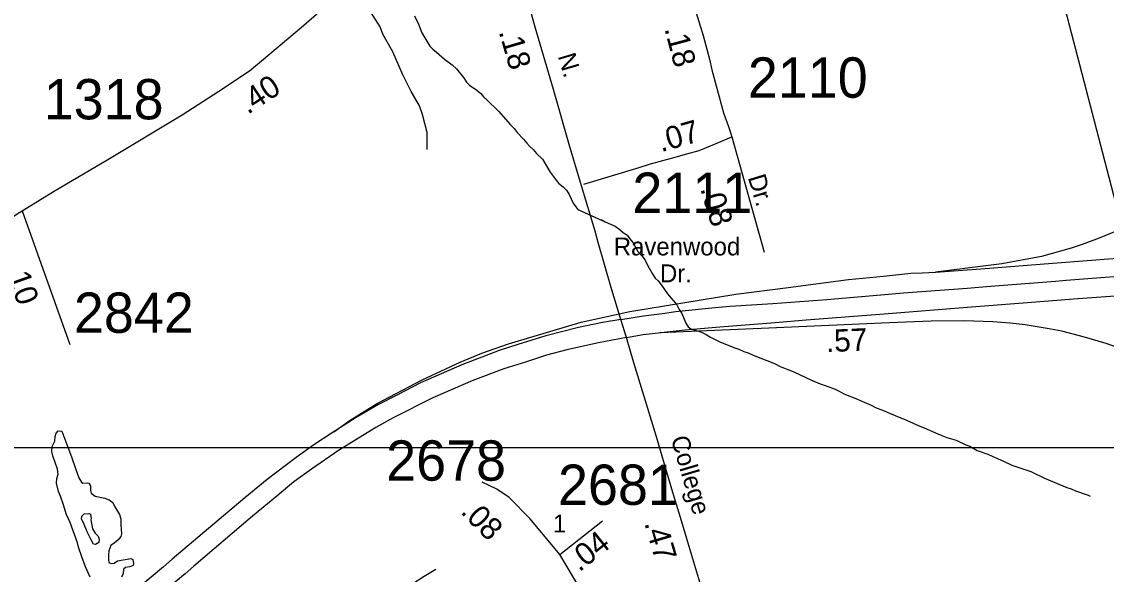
# Model space of a CAD drawing. Extents: x 1945482 to 2853149, y 66427 to 1015778.
# Drawn here: x 2335443 to 2339417, y 207757 to 209782 of the extents above; entities that cross this region are included whole.
import ezdxf

# ---------------------------------------------------------------- set-up
doc = ezdxf.new("R2010")
doc.units = 0
for name, color, linetype in [('Old_Level_11', 7, 'Continuous'), ('Old_Level_17', 7, 'Continuous'), ('Old_Level_27', 7, 'Continuous'), ('Old_Level_28', 7, 'Continuous'), ('Old_Level_32', 7, 'Continuous'), ('Old_Level_35', 7, 'Continuous'), ('Old_Level_47', 7, 'Continuous'), ('Old_Level_56', 7, 'Continuous'), ('Old_Level_59', 7, 'Continuous'), ('Old_Level_6', 7, 'Continuous'), ('Old_Level_60', 7, 'Continuous'), ('Old_Level_61', 7, 'Continuous'), ('Old_Level_63', 7, 'Continuous'), ('Old_Level_8', 7, 'Continuous')]:
    doc.layers.add(name, color=color, linetype=linetype)

msp = doc.modelspace()

# ---------------------------------------------------------------- linework, layer by layer
at = {"layer": 'Old_Level_27'}
for points in [[(2337638.6, 208690.1), (2337720.8, 208704.3), (2337799.5, 208714.2), (2337838.2, 208720.5), (2337996.4, 208735.9), (2338038.5, 208738.9), (2338194.9, 208749.7), (2338392.6, 208764.2), (2338591.1, 208780.4), (2338674.2, 208788.2), (2338907.6, 208805.7), (2338992.5, 208812.3), (2339230.6, 208831), (2339270.3, 208834.6), (2339589.1, 208859.3), (2340140.5, 208903.1), (2340442.3, 208926.1), (2340655.5, 208945.9)], [(2337658.8, 208624.3), (2337720.2, 208635.1), (2337874.1, 208652.5), (2338001.6, 208663.7), (2338204.4, 208679.1), (2338317.3, 208688.9), (2338603.5, 208711.4), (2338907.4, 208735.9), (2339113.1, 208751.3), (2339313.5, 208767.4), (2339432.5, 208775.8), (2339671.1, 208796.1), (2340028.7, 208824.2), (2340150.8, 208834), (2340250.3, 208843.1), (2340661.6, 208871.3)], [(2337638.6, 208690.1), (2337571.1, 208680.2), (2337483.2, 208661.6), (2337363.4, 208630.3), (2337261.3, 208599.6), (2337191.9, 208577.2), (2337055.9, 208524.9), (2336904.4, 208458.2), (2336817.1, 208413.6), (2336750.5, 208379.5), (2336668, 208331.3), (2336580.1, 208275.9), (2336513.4, 208232), (2336448.4, 208185), (2336342, 208104.5), (2336260.7, 208037.6), (2335993.6, 207812.1), (2335962.9, 207784.3), (2335872.2, 207709.2), (2335811.4, 207656.2), (2335658, 207525.1), (2335597.2, 207473.9), (2335383.7, 207292.2)], [(2337658.8, 208624.3), (2337556.2, 208605.2), (2337440.6, 208580), (2337366.3, 208559.6), (2337289, 208534), (2337209.8, 208509.4), (2337096.3, 208466.7), (2336949.8, 208403.6), (2336804.4, 208330.2), (2336740.6, 208294.4), (2336604.1, 208210.5), (2336505.3, 208141.8), (2336440.3, 208095.7), (2336377.2, 208043.8), (2336288.9, 207970.2), (2336073.3, 207787.4), (2336041.8, 207759.4), (2335918.8, 207657.3), (2335828.4, 207579.5), (2335643.6, 207424), (2335553.2, 207347.6), (2335357.5, 207181.2)]]:
    msp.add_lwpolyline(points, dxfattribs=at)
at = {"layer": 'Old_Level_28'}
for points in [[(2337493.9, 209180.8), (2337449.4, 209331.6), (2337391.6, 209532.9), (2337348.8, 209679), (2337324.7, 209762.2), (2337294.8, 209868.7), (2337261.3, 210006), (2337233.8, 210106.6)], [(2337638.6, 208690.1), (2337602.2, 208811.8), (2337555.2, 208972.5), (2337543.7, 209013.7), (2337493.9, 209180.8)], [(2337658.8, 208624.3), (2337638.6, 208690.1)], [(2338192.3, 206849.2), (2338181.2, 206881.7), (2338150.3, 206979.1), (2338126.7, 207058.3), (2338110, 207128.2), (2338060.3, 207278), (2338020.9, 207419.6), (2337936.1, 207699.9), (2337923.6, 207740.3), (2337901.8, 207814.1), (2337857.2, 207964.9), (2337832.8, 208044), (2337813.5, 208110.1), (2337768.6, 208260.5), (2337718.9, 208425), (2337685.4, 208531.4), (2337658.8, 208624.3)]]:
    msp.add_lwpolyline(points, dxfattribs=at)
at = {"layer": 'Old_Level_32'}
for p, q in [((2338045.5, 209359.6), (2338163.8, 208936.8)), ((2337415.1, 207829.3), (2337570.9, 207953.3))]:
    msp.add_line(p, q, dxfattribs=at)
for points in [[(2335444.7, 209089.3), (2335559.1, 209159.9), (2335759, 209277.3), (2336031.2, 209440.5), (2336165.5, 209527.1), (2336277.1, 209601.2), (2336328.6, 209643.9), (2336467.9, 209761.9), (2336531.8, 209817.1), (2336658.6, 209917.5), (2336728.5, 209968.5), (2336822.9, 210055.6), (2336896.2, 210109.4), (2337002.7, 210193.2), (2337159.9, 210326.6)], [(2337763.2, 210264.3), (2337776.3, 210244.9), (2337798.9, 210189.5), (2337814.7, 210144.2), (2337849.3, 210038.2), (2337861.7, 209994.9), (2337894.2, 209882.2), (2337940, 209730.7), (2337962.7, 209644.9), (2337972.3, 209604.9), (2338015.1, 209448.3), (2338032.7, 209397.9), (2338045.5, 209359.6)], [(2337705.4, 209247.9), (2337747.2, 209260.4), (2337824.4, 209281.5), (2337879.7, 209297.7), (2337925.3, 209309.5), (2337987.4, 209334.9), (2338045.5, 209359.6)], [(2334875.1, 208740.6), (2335205.7, 208930.8), (2335429.3, 209079.8), (2335444.7, 209089.3)], [(2335444.7, 209089.3), (2335619.4, 208599.2)], [(2337415.1, 207829.3), (2337306.2, 207960.5), (2337228.8, 208038), (2337184.2, 208069.5), (2337130.5, 208094.4)], [(2337539.7, 207595.7), (2337484.6, 207712.5), (2337415.1, 207829.3)], [(2336079.8, 206760.8), (2336268.2, 207004), (2336562.9, 207380), (2336807.8, 207664.6), (2336844.9, 207696.8), (2336875.8, 207724), (2336917.8, 207750), (2336959.9, 207776)]]:
    msp.add_lwpolyline(points, dxfattribs=at)
at = {"layer": 'Old_Level_35'}
for points in [[(2336928.7, 209314), (2336928.3, 209376), (2336911.7, 209441.4), (2336900.4, 209472.9), (2336870.3, 209525.8), (2336839.9, 209586.6), (2336802.5, 209671.1), (2336765.9, 209735.7), (2336756.8, 209763.3), (2336722.7, 209816), (2336692.5, 209872.8), (2336679.3, 209921.7)], [(2337502.7, 209186.8), (2337705.4, 209247.9)]]:
    msp.add_lwpolyline(points, dxfattribs=at)
at = {"layer": 'Old_Level_47'}
for points in [[(2340257.7, 209797.3), (2340233.8, 209747.8), (2340169, 209633.6), (2340097.8, 209527.7), (2340047, 209460.5), (2339960.1, 209360), (2339887.8, 209294.5), (2339836, 209250.6), (2339782.2, 209206.6), (2339705, 209150.5), (2339641.6, 209111.3), (2339546.5, 209058.1), (2339494.6, 209031.6), (2339391, 208988), (2339328.6, 208964.8), (2339288.7, 208951.7), (2339180.3, 208921.2), (2339034, 208895), (2338792, 208864.6)], [(2338792, 208864.6), (2338874.1, 208870.1), (2338973.4, 208876.9), (2339205.8, 208895.9), (2339362.6, 208908.5), (2339612.1, 208927.9), (2339874.8, 208950.2), (2339995, 208958.6), (2340335.4, 208983.6), (2340579.7, 209005.5)], [(2336586, 208279.6), (2336646.8, 208322.1), (2336743.4, 208381.4), (2336910.7, 208469.9), (2337049.5, 208534.9), (2337129.2, 208566.8), (2337226.5, 208601.1), (2337390.5, 208650.2), (2337492.9, 208680.3), (2337670.8, 208720.3), (2338059.5, 208783.1), (2338251.2, 208807.9), (2338472.5, 208837.7), (2338601, 208849.6), (2338701.3, 208860), (2338742.1, 208862.1), (2338792, 208864.6)], [(2339526, 208562), (2339509.1, 208570), (2339416.9, 208603), (2339337, 208626.5), (2339254.9, 208648), (2339201, 208658.2), (2339120.3, 208670.6), (2339065.4, 208677.1), (2339001.1, 208681.8), (2338897, 208686), (2338776.1, 208684.7), (2338623.1, 208678.7), (2338180.3, 208658.6), (2337782.4, 208642.1)]]:
    msp.add_lwpolyline(points, dxfattribs=at)
at = {"layer": 'Old_Level_56'}
msp.add_lwpolyline([(2339143.5, 210301.6), (2339802.6, 207767.3), (2339954.8, 207144.1)], dxfattribs=at)
at = {"layer": 'Old_Level_59'}
for points in [[(2336882.5, 209802.9), (2336897.2, 209772.1), (2336909.5, 209741), (2336938.2, 209692.2), (2336949, 209681.4), (2336962.5, 209669.8), (2336992.2, 209645), (2337020.7, 209623.7), (2337035.5, 209609.5), (2337061.7, 209576.7), (2337072.5, 209559.9), (2337083.7, 209549.4), (2337111, 209530.3), (2337124.7, 209518.5), (2337134.5, 209506.7), (2337146.7, 209496), (2337190, 209453.8), (2337234, 209404), (2337247.7, 209390.9), (2337258.2, 209375.4), (2337281.2, 209350.9), (2337293.5, 209336.3), (2337305, 209324.2), (2337316.7, 209314), (2337329.5, 209298.4), (2337351.2, 209277.5), (2337379.2, 209230.8), (2337401, 209201), (2337411.2, 209188.9), (2337426.5, 209176.7), (2337438.7, 209164.2), (2337449.2, 209148.6), (2337464.2, 209116.7), (2337473, 209103.7), (2337481, 209094.2), (2337581.5, 209047.9)], [(2337565.7, 209056.9), (2337581.5, 209047.9), (2337600, 209040.5), (2337617, 209032.3), (2337631, 209022.7), (2337646.5, 209009.9), (2337661.2, 208999.9), (2337670.7, 208986.6), (2337682.2, 208972.5), (2337700.5, 208940.2), (2337715, 208924.3), (2337727.2, 208907.6), (2337736.7, 208887.4), (2337755.7, 208855.4), (2337764.5, 208842.5), (2337775, 208831.8), (2337787, 208816.7), (2337809.7, 208784.8), (2337843, 208744.2), (2337852, 208727.7), (2337861.7, 208712.7), (2337876.5, 208677), (2337885, 208664.2), (2337894.5, 208656.2), (2337933.5, 208644.3), (2337950.5, 208635.8), (2337967, 208625.7), (2338000.5, 208609.4), (2338053, 208587.6), (2338070.5, 208581.5), (2338088.5, 208573.7), (2338105.2, 208568.3), (2338123.7, 208559.9), (2338201.2, 208529.4), (2338222.2, 208518.9), (2338272.5, 208499.1), (2338336.5, 208468.4), (2338368.7, 208455), (2338390.5, 208447.7), (2338423.7, 208434.8), (2338439, 208427.9), (2338456, 208418), (2338505.7, 208398.8), (2338521.5, 208391.1), (2338556, 208376.2), (2338571.5, 208368.4), (2338603.5, 208356.1), (2338622.5, 208346.9), (2338685.7, 208322.3), (2338733.5, 208300.3), (2338750.2, 208293.8), (2338800.5, 208272.1), (2338815, 208265.1), (2338833, 208258.5), (2338867.2, 208248.5), (2338902.7, 208231.8), (2338917, 208226.3), (2338944.5, 208210.6), (2338982.7, 208196.8), (2339001.5, 208189), (2339038.2, 208173.2), (2339071.5, 208157.3), (2339140.5, 208133.4), (2339191.2, 208109.9), (2339272.5, 208075.7), (2339288.7, 208070.2), (2339304.5, 208063.1), (2339351, 208047.1), (2339358.7, 208043.7)]]:
    msp.add_lwpolyline(points, dxfattribs=at)
at = {"layer": 'Old_Level_60'}
msp.add_lwpolyline([(2335693.7, 207746.8), (2335676.9, 207784.2), (2335662.7, 207821.7), (2335651.2, 207856.4), (2335646.7, 207872.4), (2335620.4, 207946.5), (2335605.7, 207978.5), (2335595.4, 208011.8), (2335584.4, 208043.5), (2335577.9, 208059.9), (2335570.7, 208091.6), (2335570.9, 208108.6), (2335576.7, 208124.2), (2335574.2, 208142.9), (2335556.4, 208191.4), (2335553.2, 208207.6), (2335554.2, 208225.7), (2335563.9, 208244.7), (2335565.9, 208261.9), (2335569.4, 208274.1), (2335576.2, 208282.6), (2335590.4, 208282), (2335611.4, 208222.4), (2335625.4, 208187.1), (2335639.4, 208145.3), (2335651.9, 208110.9), (2335661.4, 208094.5), (2335666.4, 208091.1), (2335684.2, 208092.1), (2335688.9, 208091.3), (2335695.4, 208081.3), (2335694.7, 208064.6), (2335697.9, 208053.8), (2335711.7, 208043.1), (2335747.9, 208035.9), (2335763.2, 208030), (2335776.7, 208020.6), (2335784.2, 208004.2), (2335800.9, 207975.7), (2335805.9, 207960.9), (2335805.7, 207938.5), (2335807.4, 207921.3), (2335807.9, 207905.3), (2335806.4, 207895.9), (2335796.4, 207883.1), (2335782.2, 207871.1), (2335769.2, 207862.5), (2335761.9, 207843.4), (2335760.9, 207827.9), (2335760.9, 207809.9), (2335762.4, 207800.2), (2335771.2, 207796.4), (2335781.4, 207798.3), (2335793.7, 207806.6), (2335842.4, 207814.7), (2335849.4, 207811.4), (2335852.4, 207795), (2335851.4, 207789.4), (2335839.2, 207784.7), (2335823.4, 207781.6), (2335815.9, 207775.7), (2335814.4, 207760.1), (2335808.7, 207746.4)], dxfattribs=at)
at = {"layer": 'Old_Level_61'}
msp.add_lwpolyline([(2335712.7, 207866.5), (2335706.4, 207867.7), (2335696.9, 207882.8), (2335682.4, 207912.4), (2335669.4, 207945.1), (2335662.4, 207959.3), (2335662.9, 207969.6), (2335672.2, 207978.8), (2335689.2, 207979.5), (2335694.4, 207977.4), (2335696.9, 207961), (2335695.7, 207956.8), (2335701.9, 207923.9), (2335711.4, 207908.2), (2335722.4, 207896.4), (2335726.7, 207885.4), (2335725.4, 207873.6), (2335712.7, 207866.5)], dxfattribs=at)
at = {"layer": 'Old_Level_63'}
msp.add_lwpolyline([(2345095.8, 208219.9), (2334313.2, 208219.9), (2334313.2, 192135.8), (2354753, 192135.8), (2354753, 202571.1)], dxfattribs=at)

# ---------------------------------------------------------------- texts
at = {"layer": 'Old_Level_11'}
msp.add_text('Dr.', height=65.62, rotation=286.9343, dxfattribs=at).set_placement((2338103.2, 209211.4))
for s, height, p in [('Ravenwood', 65.62, (2337612.4, 208925.4)), ('Dr.', 65.62, (2337781.7, 208826.9)), ('1', 65.6, (2337389.6, 207910.4))]:
    msp.add_text(s, height=height, dxfattribs=at).set_placement(p)
at = {"layer": 'Old_Level_17'}
for s, rotation, p in [('.18', 284.8176, (2337797.5, 209756.1)), ('.18', 286.4313, (2337190.3, 209745.3)), ('.40', 33.5565, (2336271.5, 209439.9)), ('.07', 15.8398, (2337785.9, 209303.4)), ('.08', 286.9343, (2337928.6, 209170)), ('.10', 289.6163, (2335379.9, 208880.4)), ('.57', 2.5426, (2338391, 208570.6)), ('.08', 314.6947, (2337047.9, 207983.1)), ('.04', 38.5074, (2337486, 207763.5)), ('.47', 286.3042, (2337723.7, 207944.8))]:
    msp.add_text(s, height=82.02, rotation=rotation, dxfattribs=at).set_placement(p)
at = {"layer": 'Old_Level_6'}
for s, rotation, p in [('N.', 286.4503, (2337407.1, 209656)), ('College', 286.5022, (2337820.6, 208254.7))]:
    msp.add_text(s, height=65.62, rotation=rotation, dxfattribs=at).set_placement(p)
at = {"layer": 'Old_Level_8'}
for s, p in [('2110', (2338103.8, 209503.3)), ('1318', (2335523.5, 209423.9)), ('2111', (2337680.8, 209081.2)), ('2842', (2335634.1, 208641.8)), ('2678', (2336778.3, 208100.1)), ('2681', (2337408.1, 208011.4))]:
    msp.add_text(s, height=147.64, dxfattribs=at).set_placement(p)

doc.saveas('drawing.dxf')
